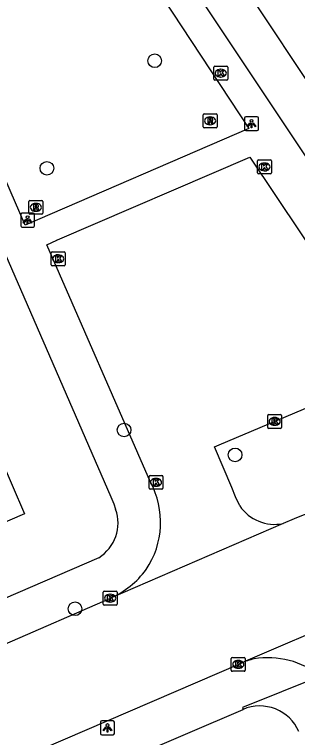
# Model space of a CAD drawing. Extents: x 159353 to 160616, y 385893 to 387321.
# Drawn here: x 159557.6 to 159577.9, y 386387.2 to 386439.2 of the extents above; entities that cross this region are included whole.
import ezdxf

# ---------------------------------------------------------------- set-up
doc = ezdxf.new("R2010")
doc.units = 0
for name, color, linetype in [('IMGEO_Boom', 7, 'Continuous'), ('IMGEO_Kolk', 7, 'Continuous'), ('IMGEO_Lichtpunt', 7, 'Continuous'), ('IMGEO_Pand', 7, 'Continuous'), ('IMGEO_Rijbaan_lokaal_gesloten', 7, 'Continuous'), ('IMGEO_Rijbaan_lokaal_open', 7, 'Continuous'), ('IMGEO_Rioolput', 7, 'Continuous'), ('IMGEO_Voetpad_open', 7, 'Continuous')]:
    doc.layers.add(name, color=color, linetype=linetype)

msp = doc.modelspace()

# ---------------------------------------------------------------- linework, layer by layer
at = {"layer": 'IMGEO_Boom'}
for centre in [(159567.62, 386435.843), (159559.892, 386428.118), (159565.425, 386409.313), (159573.382, 386407.523), (159561.905, 386396.465)]:
    msp.add_circle(centre, 0.489, dxfattribs=at)
at = {"layer": 'IMGEO_Kolk'}
for p, q in [((159571.929, 386435.455), (159572.781, 386435.455)), ((159571.854, 386434.529), (159571.854, 386435.381)), ((159572.342, 386435.235), (159572.367, 386435.235)), ((159572.855, 386435.381), (159572.855, 386434.529)), ((159572.781, 386434.455), (159571.929, 386434.455)), ((159572.365, 386434.675), (159572.34, 386434.675)), ((159574.988, 386427.79), (159574.988, 386428.642)), ((159575.063, 386428.716), (159575.915, 386428.716)), ((159575.989, 386428.642), (159575.989, 386427.79)), ((159575.476, 386428.496), (159575.501, 386428.496)), ((159575.915, 386427.716), (159575.063, 386427.716)), ((159575.499, 386427.936), (159575.474, 386427.936)), ((159560.199, 386421.191), (159560.199, 386422.043)), ((159560.274, 386422.117), (159561.126, 386422.117)), ((159560.687, 386421.897), (159560.712, 386421.897)), ((159561.2, 386422.043), (159561.2, 386421.191)), ((159561.126, 386421.117), (159560.274, 386421.117)), ((159560.71, 386421.337), (159560.685, 386421.337)), ((159575.72, 386409.504), (159575.72, 386410.356)), ((159575.795, 386410.43), (159576.647, 386410.43)), ((159576.208, 386410.21), (159576.233, 386410.21)), ((159576.721, 386410.356), (159576.721, 386409.504)), ((159576.647, 386409.43), (159575.795, 386409.43)), ((159576.231, 386409.65), (159576.206, 386409.65)), ((159567.212, 386405.127), (159567.212, 386405.979)), ((159567.287, 386406.053), (159568.139, 386406.053)), ((159567.7, 386405.833), (159567.725, 386405.833)), ((159568.213, 386405.979), (159568.213, 386405.127)), ((159567.723, 386405.273), (159567.698, 386405.273)), ((159568.139, 386405.053), (159567.287, 386405.053)), ((159563.925, 386396.799), (159563.925, 386397.651)), ((159564, 386397.725), (159564.852, 386397.725)), ((159564.413, 386397.505), (159564.438, 386397.505)), ((159564.926, 386397.651), (159564.926, 386396.799)), ((159564.436, 386396.945), (159564.411, 386396.945)), ((159564.852, 386396.725), (159564, 386396.725)), ((159573.113, 386392.047), (159573.113, 386392.899)), ((159573.188, 386392.973), (159574.04, 386392.973)), ((159574.114, 386392.899), (159574.114, 386392.047)), ((159573.601, 386392.753), (159573.626, 386392.753)), ((159574.04, 386391.973), (159573.188, 386391.973)), ((159573.624, 386392.193), (159573.599, 386392.193))]:
    msp.add_line(p, q, dxfattribs=at)
for points in [[(159571.929, 386435.455), (159572.781, 386435.455)], [(159571.854, 386434.529), (159571.854, 386435.381)], [(159572.175, 386435.155), (159572.298, 386435.155), (159572.298, 386435.004), (159572.428, 386435.155), (159572.592, 386435.155), (159572.446, 386435.004), (159572.599, 386434.755), (159572.447, 386434.755), (159572.362, 386434.919), (159572.298, 386434.852), (159572.298, 386434.755), (159572.175, 386434.755), (159572.175, 386435.155)], [(159572.855, 386435.381), (159572.855, 386434.529)], [(159572.781, 386434.455), (159571.929, 386434.455)], [(159574.988, 386427.79), (159574.988, 386428.642)], [(159575.063, 386428.716), (159575.915, 386428.716)], [(159575.989, 386428.642), (159575.989, 386427.79)], [(159575.309, 386428.416), (159575.432, 386428.416), (159575.432, 386428.265), (159575.562, 386428.416), (159575.726, 386428.416), (159575.58, 386428.265), (159575.733, 386428.016), (159575.581, 386428.016), (159575.496, 386428.18), (159575.432, 386428.113), (159575.432, 386428.016), (159575.309, 386428.016), (159575.309, 386428.416)], [(159575.915, 386427.716), (159575.063, 386427.716)], [(159560.199, 386421.191), (159560.199, 386422.043)], [(159560.274, 386422.117), (159561.126, 386422.117)], [(159561.2, 386422.043), (159561.2, 386421.191)], [(159560.52, 386421.817), (159560.643, 386421.817), (159560.643, 386421.666), (159560.773, 386421.817), (159560.937, 386421.817), (159560.791, 386421.666), (159560.944, 386421.417), (159560.792, 386421.417), (159560.707, 386421.581), (159560.643, 386421.514), (159560.643, 386421.417), (159560.52, 386421.417), (159560.52, 386421.817)], [(159561.126, 386421.117), (159560.274, 386421.117)], [(159575.72, 386409.504), (159575.72, 386410.356)], [(159575.795, 386410.43), (159576.647, 386410.43)], [(159576.041, 386410.13), (159576.164, 386410.13), (159576.164, 386409.979), (159576.294, 386410.13), (159576.458, 386410.13), (159576.312, 386409.979), (159576.465, 386409.73), (159576.313, 386409.73), (159576.228, 386409.894), (159576.164, 386409.827), (159576.164, 386409.73), (159576.041, 386409.73), (159576.041, 386410.13)], [(159576.721, 386410.356), (159576.721, 386409.504)], [(159576.647, 386409.43), (159575.795, 386409.43)], [(159567.212, 386405.127), (159567.212, 386405.979)], [(159567.287, 386406.053), (159568.139, 386406.053)], [(159568.213, 386405.979), (159568.213, 386405.127)], [(159567.533, 386405.753), (159567.656, 386405.753), (159567.656, 386405.602), (159567.786, 386405.753), (159567.95, 386405.753), (159567.804, 386405.602), (159567.957, 386405.353), (159567.805, 386405.353), (159567.72, 386405.517), (159567.656, 386405.45), (159567.656, 386405.353), (159567.533, 386405.353), (159567.533, 386405.753)], [(159568.139, 386405.053), (159567.287, 386405.053)], [(159563.925, 386396.799), (159563.925, 386397.651)], [(159564, 386397.725), (159564.852, 386397.725)], [(159564.926, 386397.651), (159564.926, 386396.799)], [(159564.246, 386397.425), (159564.369, 386397.425), (159564.369, 386397.274), (159564.499, 386397.425), (159564.663, 386397.425), (159564.517, 386397.274), (159564.67, 386397.025), (159564.518, 386397.025), (159564.433, 386397.189), (159564.369, 386397.122), (159564.369, 386397.025), (159564.246, 386397.025), (159564.246, 386397.425)], [(159564.852, 386396.725), (159564, 386396.725)], [(159573.113, 386392.047), (159573.113, 386392.899)], [(159573.188, 386392.973), (159574.04, 386392.973)], [(159574.114, 386392.899), (159574.114, 386392.047)], [(159573.434, 386392.673), (159573.557, 386392.673), (159573.557, 386392.522), (159573.687, 386392.673), (159573.851, 386392.673), (159573.705, 386392.522), (159573.858, 386392.273), (159573.706, 386392.273), (159573.621, 386392.437), (159573.557, 386392.37), (159573.557, 386392.273), (159573.434, 386392.273), (159573.434, 386392.673)], [(159574.04, 386391.973), (159573.188, 386391.973)]]:
    msp.add_lwpolyline(points, dxfattribs=at)
for centre, start, end in [((159571.931, 386435.379), 91.552, 178.448), ((159571.931, 386435.379), 91.552, 178.448), ((159572.779, 386435.379), 1.552, 88.448), ((159572.779, 386435.379), 1.552, 88.448), ((159571.931, 386434.531), 181.552, 268.448), ((159571.931, 386434.531), 181.552, 268.448), ((159572.779, 386434.531), 271.552, 358.448), ((159572.779, 386434.531), 271.552, 358.448), ((159575.065, 386428.64), 91.552, 178.448), ((159575.065, 386428.64), 91.552, 178.448), ((159575.913, 386428.64), 1.552, 88.448), ((159575.913, 386428.64), 1.552, 88.448), ((159575.065, 386427.792), 181.552, 268.448), ((159575.065, 386427.792), 181.552, 268.448), ((159575.913, 386427.792), 271.552, 358.448), ((159575.913, 386427.792), 271.552, 358.448), ((159560.276, 386422.041), 91.552, 178.448), ((159560.276, 386422.041), 91.552, 178.448), ((159561.124, 386422.041), 1.552, 88.448), ((159561.124, 386422.041), 1.552, 88.448), ((159560.276, 386421.193), 181.552, 268.448), ((159560.276, 386421.193), 181.552, 268.448), ((159561.124, 386421.193), 271.552, 358.448), ((159561.124, 386421.193), 271.552, 358.448), ((159575.797, 386410.354), 91.552, 178.448), ((159575.797, 386410.354), 91.552, 178.448), ((159576.645, 386410.354), 1.552, 88.448), ((159576.645, 386410.354), 1.552, 88.448), ((159575.797, 386409.506), 181.552, 268.448), ((159575.797, 386409.506), 181.552, 268.448), ((159576.645, 386409.506), 271.552, 358.448), ((159576.645, 386409.506), 271.552, 358.448), ((159567.289, 386405.977), 91.552, 178.448), ((159567.289, 386405.977), 91.552, 178.448), ((159568.137, 386405.977), 1.552, 88.448), ((159568.137, 386405.977), 1.552, 88.448), ((159567.289, 386405.129), 181.552, 268.448), ((159567.289, 386405.129), 181.552, 268.448), ((159568.137, 386405.129), 271.552, 358.448), ((159568.137, 386405.129), 271.552, 358.448), ((159564.002, 386397.649), 91.552, 178.448), ((159564.002, 386397.649), 91.552, 178.448), ((159564.85, 386397.649), 1.552, 88.448), ((159564.85, 386397.649), 1.552, 88.448), ((159564.002, 386396.801), 181.552, 268.448), ((159564.002, 386396.801), 181.552, 268.448), ((159564.85, 386396.801), 271.552, 358.448), ((159564.85, 386396.801), 271.552, 358.448), ((159573.19, 386392.897), 91.552, 178.448), ((159573.19, 386392.897), 91.552, 178.448), ((159574.038, 386392.897), 1.552, 88.448), ((159574.038, 386392.897), 1.552, 88.448), ((159573.19, 386392.049), 181.552, 268.448), ((159573.19, 386392.049), 181.552, 268.448), ((159574.038, 386392.049), 271.552, 358.448), ((159574.038, 386392.049), 271.552, 358.448)]:
    msp.add_arc(centre, 0.0765, start, end, dxfattribs=at)
for centre, major_axis, ratio, start_param, end_param in [((159572.341, 386434.955), (-0.387, 0.002), 0.722429, 4.712389, 7.853982), ((159572.366, 386434.955), (-0.39, 0.002), 0.717154, 1.570796, 4.712389), ((159575.475, 386428.216), (-0.387, 0.002), 0.722429, 4.712389, 7.853982), ((159575.5, 386428.216), (-0.39, 0.002), 0.717154, 1.570796, 4.712389), ((159560.686, 386421.617), (-0.387, 0.002), 0.722429, 4.712389, 7.853982), ((159560.711, 386421.617), (-0.39, 0.002), 0.717154, 1.570796, 4.712389), ((159576.207, 386409.93), (-0.387, 0.002), 0.722429, 4.712389, 7.853982), ((159576.232, 386409.93), (-0.39, 0.002), 0.717154, 1.570796, 4.712389), ((159567.699, 386405.553), (-0.387, 0.002), 0.722429, 4.712389, 7.853982), ((159567.724, 386405.553), (-0.39, 0.002), 0.717154, 1.570796, 4.712389), ((159564.412, 386397.225), (-0.387, 0.002), 0.722429, 4.712389, 7.853982), ((159564.437, 386397.225), (-0.39, 0.002), 0.717154, 1.570796, 4.712389), ((159573.6, 386392.473), (-0.387, 0.002), 0.722429, 4.712389, 7.853982), ((159573.625, 386392.473), (-0.39, 0.002), 0.717154, 1.570796, 4.712389)]:
    msp.add_ellipse(centre, major_axis=major_axis, ratio=ratio, start_param=start_param, end_param=end_param, dxfattribs=at)
at = {"layer": 'IMGEO_Lichtpunt'}
for p, q in [((159574.967, 386431.825), (159574.159, 386431.825)), ((159574.967, 386431.825), (159574.159, 386431.825)), ((159574.065, 386431.73), (159574.065, 386430.923)), ((159574.065, 386431.73), (159574.065, 386430.923)), ((159575.061, 386430.923), (159575.061, 386431.73)), ((159575.061, 386430.923), (159575.061, 386431.73)), ((159574.159, 386430.829), (159574.967, 386430.829)), ((159574.159, 386430.829), (159574.967, 386430.829)), ((159558.009, 386424.798), (159558.009, 386423.991)), ((159558.009, 386424.798), (159558.009, 386423.991)), ((159558.911, 386424.893), (159558.103, 386424.893)), ((159558.911, 386424.893), (159558.103, 386424.893)), ((159559.005, 386423.991), (159559.005, 386424.798)), ((159559.005, 386423.991), (159559.005, 386424.798)), ((159558.103, 386423.897), (159558.911, 386423.897)), ((159558.103, 386423.897), (159558.911, 386423.897)), ((159563.73, 386388.316), (159563.73, 386387.509)), ((159563.73, 386388.316), (159563.73, 386387.509)), ((159564.632, 386388.411), (159563.824, 386388.411)), ((159564.632, 386388.411), (159563.824, 386388.411)), ((159564.726, 386387.509), (159564.726, 386388.316)), ((159564.726, 386387.509), (159564.726, 386388.316)), ((159563.824, 386387.415), (159564.632, 386387.415)), ((159563.824, 386387.415), (159564.632, 386387.415))]:
    msp.add_line(p, q, dxfattribs=at)
for points in [[(159574.439, 386431.394), (159574.478, 386431.366), (159574.29, 386431.104), (159574.252, 386431.131), (159574.439, 386431.394)], [(159574.541, 386431.346), (159574.588, 386431.346), (159574.588, 386431.024), (159574.541, 386431.024), (159574.541, 386431.346)], [(159574.651, 386431.366), (159574.689, 386431.393), (159574.876, 386431.131), (159574.837, 386431.103), (159574.651, 386431.366)], [(159558.383, 386424.462), (159558.422, 386424.434), (159558.234, 386424.172), (159558.196, 386424.199), (159558.383, 386424.462)], [(159558.485, 386424.414), (159558.532, 386424.414), (159558.532, 386424.092), (159558.485, 386424.092), (159558.485, 386424.414)], [(159558.595, 386424.434), (159558.633, 386424.461), (159558.82, 386424.199), (159558.781, 386424.171), (159558.595, 386424.434)], [(159564.104, 386387.98), (159564.143, 386387.952), (159563.955, 386387.69), (159563.917, 386387.717), (159564.104, 386387.98)], [(159564.206, 386387.932), (159564.253, 386387.932), (159564.253, 386387.61), (159564.206, 386387.61), (159564.206, 386387.932)], [(159564.316, 386387.952), (159564.354, 386387.979), (159564.541, 386387.717), (159564.502, 386387.689), (159564.316, 386387.952)]]:
    msp.add_lwpolyline(points, dxfattribs=at)
for centre in [(159574.564, 386431.528), (159558.508, 386424.596), (159564.229, 386388.114)]:
    msp.add_circle(centre, 0.0994, dxfattribs=at)
for centre, start, end in [((159574.159, 386431.73), 90, 180), ((159574.159, 386431.73), 90, 180), ((159574.967, 386431.73), 0, 90), ((159574.967, 386431.73), 0, 90), ((159574.159, 386430.923), 180, 270), ((159574.159, 386430.923), 180, 270), ((159574.967, 386430.923), 270, 0), ((159574.967, 386430.923), 270, 360), ((159558.103, 386424.798), 90, 180), ((159558.103, 386424.798), 90, 180), ((159558.911, 386424.798), 0, 90), ((159558.911, 386424.798), 0, 90), ((159558.103, 386423.991), 180, 270), ((159558.103, 386423.991), 180, 270), ((159558.911, 386423.991), 270, 0), ((159558.911, 386423.991), 270, 360), ((159563.824, 386388.316), 90, 180), ((159563.824, 386388.316), 90, 180), ((159564.632, 386388.316), 0, 90), ((159564.632, 386388.316), 0, 90), ((159563.824, 386387.509), 180, 270), ((159563.824, 386387.509), 180, 270), ((159564.632, 386387.509), 270, 0), ((159564.632, 386387.509), 270, 360)]:
    msp.add_arc(centre, 0.0946, start, end, dxfattribs=at)
at = {"layer": 'IMGEO_Pand'}
for points in [[(159578.731, 386434.137), (159574.962, 386439.798)], [(159549.945, 386407.034), (159555.606, 386409.479), (159558.285, 386403.283), (159552.626, 386400.835)]]:
    msp.add_lwpolyline(points, dxfattribs=at)
at = {"layer": 'IMGEO_Rijbaan_lokaal_gesloten'}
for points in [[(159581.453, 386404.656), (159580.527, 386404.077), (159577.783, 386403.006), (159577.62, 386402.939), (159576.825, 386402.595)], [(159576.825, 386402.595), (159564.458, 386397.238)], [(159573.819, 386392.563), (159574.155, 386392.734), (159588.442, 386398.856)], [(159523.135, 386379.256), (159544.96, 386388.795), (159556.875, 386393.929), (159564.458, 386397.238)], [(159528.635, 386373.023), (159553.089, 386383.626), (159573.819, 386392.563)]]:
    msp.add_lwpolyline(points, dxfattribs=at)
at = {"layer": 'IMGEO_Rijbaan_lokaal_open'}
for points in [[(159567.315, 386405.572), (159559.888, 386422.61), (159560.601, 386422.964), (159560.617, 386422.972), (159560.633, 386422.981), (159560.65, 386422.988), (159574.435, 386428.921), (159585.494, 386412.381), (159586.436, 386411.172), (159586.892, 386410.754), (159587.386, 386410.381)], [(159573.721, 386403.866), (159573.409, 386404.501), (159573.16, 386405.181), (159571.909, 386408.106), (159572.239, 386408.246), (159579.979, 386411.522), (159581.665, 386409.032)]]:
    msp.add_lwpolyline(points, dxfattribs=at)
for centre, radius, start, end in [((159561.961, 386402.683), 6.083, 325.9923, 28.3474), ((159576.213, 386405.526), 2.994, 213.6662, 281.7983), ((159561.897, 386403.037), 6.339, 293.8245, 323.6651), ((159576.095, 386387.229), 5.799, 103.4246, 113.1123), ((159575.732, 386386.857), 6.093, 51.6187, 99.2816)]:
    msp.add_arc(centre, radius, start, end, dxfattribs=at)
at = {"layer": 'IMGEO_Rioolput'}
for p, q in [((159571.092, 386431.102), (159571.092, 386431.954)), ((159571.167, 386432.028), (159572.019, 386432.028)), ((159571.58, 386431.808), (159571.605, 386431.808)), ((159572.093, 386431.954), (159572.093, 386431.102)), ((159571.603, 386431.248), (159571.578, 386431.248)), ((159572.019, 386431.028), (159571.167, 386431.028)), ((159558.598, 386424.886), (159558.598, 386425.738)), ((159558.673, 386425.812), (159559.525, 386425.812)), ((159559.086, 386425.592), (159559.111, 386425.592)), ((159559.599, 386425.738), (159559.599, 386424.886)), ((159559.109, 386425.032), (159559.084, 386425.032)), ((159559.525, 386424.812), (159558.673, 386424.812))]:
    msp.add_line(p, q, dxfattribs=at)
for points in [[(159571.092, 386431.102), (159571.092, 386431.954)], [(159571.167, 386432.028), (159572.019, 386432.028)], [(159572.093, 386431.954), (159572.093, 386431.102)], [(159571.681, 386431.726), (159571.429, 386431.728), (159571.429, 386431.328)], [(159571.429, 386431.328), (159571.553, 386431.328), (159571.553, 386431.49), (159571.564, 386431.49)], [(159571.607, 386431.647), (159571.553, 386431.647), (159571.553, 386431.566)], [(159571.553, 386431.566), (159571.605, 386431.566)], [(159571.611, 386431.461), (159571.682, 386431.328), (159571.822, 386431.328), (159571.757, 386431.454)], [(159572.019, 386431.028), (159571.167, 386431.028)], [(159558.598, 386424.886), (159558.598, 386425.738)], [(159558.673, 386425.812), (159559.525, 386425.812)], [(159559.599, 386425.738), (159559.599, 386424.886)], [(159559.187, 386425.51), (159558.935, 386425.512), (159558.935, 386425.112)], [(159558.935, 386425.112), (159559.059, 386425.112), (159559.059, 386425.274), (159559.07, 386425.274)], [(159559.113, 386425.431), (159559.059, 386425.431), (159559.059, 386425.35)], [(159559.059, 386425.35), (159559.111, 386425.35)], [(159559.117, 386425.245), (159559.188, 386425.112), (159559.328, 386425.112), (159559.263, 386425.238)], [(159559.525, 386424.812), (159558.673, 386424.812)]]:
    msp.add_lwpolyline(points, dxfattribs=at)
for centre, radius, start, end in [((159571.169, 386431.952), 0.0765, 91.552, 178.448), ((159571.169, 386431.952), 0.0765, 91.552, 178.448), ((159572.017, 386431.952), 0.0765, 1.552, 88.448), ((159572.017, 386431.952), 0.0765, 1.552, 88.448), ((159571.563, 386431.437), 0.0533, 26.0293, 88.6989), ((159571.589, 386431.755), 0.19, 274.7715, 282.9687), ((159571.613, 386431.551), 0.0964, 77.0061, 93.1865), ((159571.627, 386431.608), 0.0378, 276.6634, 79.6772), ((159571.68, 386431.616), 0.109, 350.3612, 89.416), ((159571.678, 386431.616), 0.112, 277.5842, 350.9817), ((159571.662, 386431.401), 0.108, 29.5134, 73.7905), ((159571.169, 386431.104), 0.0765, 181.552, 268.448), ((159571.169, 386431.104), 0.0765, 181.552, 268.448), ((159572.017, 386431.104), 0.0765, 271.552, 358.448), ((159572.017, 386431.104), 0.0765, 271.552, 358.448), ((159558.675, 386425.736), 0.0765, 91.552, 178.448), ((159558.675, 386425.736), 0.0765, 91.552, 178.448), ((159559.523, 386425.736), 0.0765, 1.552, 88.448), ((159559.523, 386425.736), 0.0765, 1.552, 88.448), ((159559.069, 386425.221), 0.0533, 26.0293, 88.6989), ((159559.095, 386425.539), 0.19, 274.7715, 282.9687), ((159559.119, 386425.335), 0.0964, 77.0061, 93.1865), ((159559.133, 386425.392), 0.0378, 276.6634, 79.6772), ((159559.186, 386425.4), 0.109, 350.3612, 89.416), ((159559.184, 386425.4), 0.112, 277.5842, 350.9817), ((159559.168, 386425.185), 0.108, 29.5134, 73.7905), ((159558.675, 386424.888), 0.0765, 181.552, 268.448), ((159558.675, 386424.888), 0.0765, 181.552, 268.448), ((159559.523, 386424.888), 0.0765, 271.552, 358.448), ((159559.523, 386424.888), 0.0765, 271.552, 358.448)]:
    msp.add_arc(centre, radius, start, end, dxfattribs=at)
for centre, major_axis, ratio, start_param, end_param in [((159571.579, 386431.528), (-0.387, 0.002), 0.722429, 4.712389, 7.853982), ((159571.604, 386431.528), (-0.39, 0.002), 0.717154, 1.570796, 4.712389), ((159559.085, 386425.312), (-0.387, 0.002), 0.722429, 4.712389, 7.853982), ((159559.11, 386425.312), (-0.39, 0.002), 0.717154, 1.570796, 4.712389)]:
    msp.add_ellipse(centre, major_axis=major_axis, ratio=ratio, start_param=start_param, end_param=end_param, dxfattribs=at)
at = {"layer": 'IMGEO_Voetpad_open'}
for points in [[(159588.927, 386413.251), (159559.134, 386458.028)], [(159574.371, 386430.977), (159558.333, 386424.04), (159548.546, 386446.643), (159560.652, 386451.868), (159574.371, 386430.977)], [(159556.88, 386422.02), (159564.466, 386404.502), (159564.678, 386404.002), (159564.816, 386403.614)], [(159563.614, 386400.138), (159543.335, 386391.362)], [(159579.515, 386391.633), (159573.916, 386389.376), (159573.956, 386389.234)], [(159566.026, 386385.827), (159573.956, 386389.234)]]:
    msp.add_lwpolyline(points, dxfattribs=at)
for centre, radius, start, end in [((159562.052, 386402.624), 2.936, 302.1473, 19.702), ((159575.159, 386386.447), 3.036, 23.1864, 113.3494)]:
    msp.add_arc(centre, radius, start, end, dxfattribs=at)

doc.saveas('drawing.dxf')
